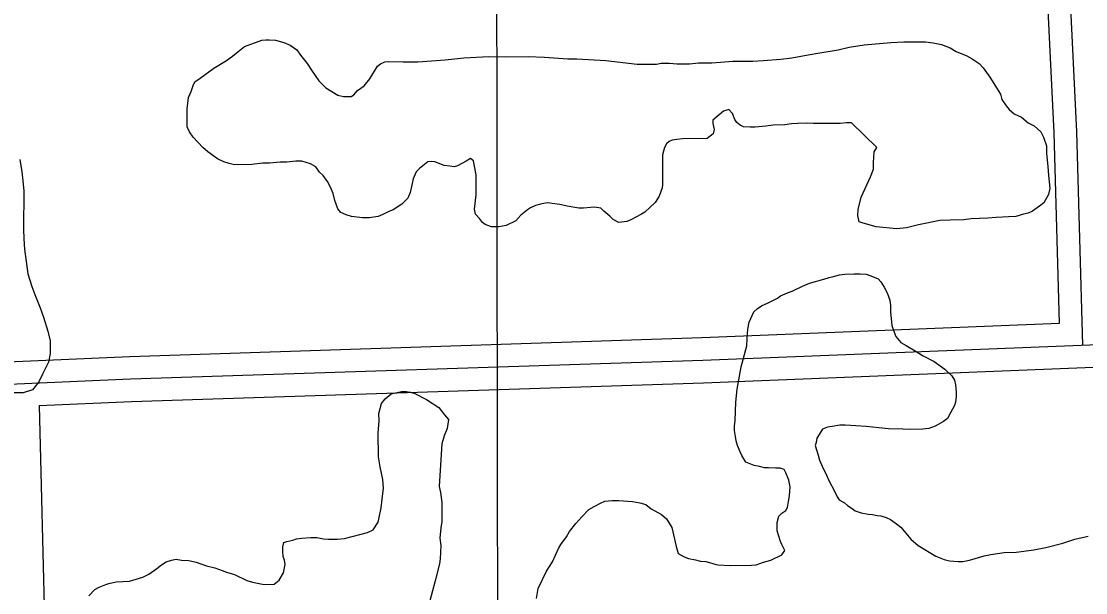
# Model space of a CAD drawing. Extents: x 3313442 to 3351311, y 721974 to 747360.
# Drawn here: x 3327740 to 3328446, y 741800 to 742179 of the extents above; entities that cross this region are included whole.
import ezdxf

# ---------------------------------------------------------------- set-up
doc = ezdxf.new("R2010")
doc.units = 0
for name, color, linetype in [('V-GRID-MAJR', 7, 'Continuous'), ('V-ROAD-CNTR', 7, 'Continuous'), ('V-SITE-VEGE', 7, 'Continuous')]:
    doc.layers.add(name, color=color, linetype=linetype)

msp = doc.modelspace()

# ---------------------------------------------------------------- linework, layer by layer
at = {"layer": 'V-GRID-MAJR'}
msp.add_spline([(3328075.066, 727366.2760000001), (3328067.1350000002, 733424.949), (3328059.2, 739486.706), (3328051.265, 745548.495), (3328051.261, 745551.547)], degree=3, dxfattribs=at)
at = {"layer": 'V-ROAD-CNTR'}
for points in [[(3328444.272074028, 741964.5410438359), (3328440.329081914, 742105.9307610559), (3328429.704103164, 742325.0883227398), (3328427.7031071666, 742418.7811353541)], [(3328428.8651048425, 741978.937015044), (3328425.3391118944, 742105.3587621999), (3328418.313125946, 742250.286472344)], [(3327442.879076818, 741927.6091176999), (3327530.890900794, 741929.6861135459), (3327812.6043373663, 741942.0140888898), (3328192.250578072, 741954.4720639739), (3328577.3638078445, 741969.858033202), (3328958.1180463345, 741982.0340088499), (3329209.373543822, 741991.334990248), (3329260.035442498, 741988.8049953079), (3329315.415331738, 741980.3630121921)], [(3327594.183774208, 741947.4700779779), (3327812.0303385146, 741957.003058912), (3328191.705579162, 741969.462033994), (3328428.864104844, 741978.937015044)], [(3327874.1392142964, 741929.025114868), (3328192.795576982, 741939.4820939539), (3328577.9028067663, 741954.8680631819), (3328958.6350453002, 741967.0430388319), (3329209.276544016, 741976.3210202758), (3329258.5274455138, 741973.862025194), (3329298.113366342, 741967.8270372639)], [(3327752.068458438, 741924.3511242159), (3327813.178336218, 741927.0251188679), (3327874.1392142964, 741929.025114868)], [(3327752.068458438, 741924.3511242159), (3327755.7544510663, 741773.602425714), (3327758.7624450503, 741655.4486620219)]]:
    msp.add_lwpolyline(points, dxfattribs=at)
at = {"layer": 'V-SITE-VEGE'}
for points in [[(3327854.214, 742102.4), (3327851.626, 742106.078), (3327850.176, 742109.193), (3327850.0810000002, 742121.139), (3327851.159, 742128.826), (3327852.83, 742132.821), (3327854.222, 742136.8150000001), (3327855.343, 742139.098), (3327858.734, 742141.685), (3327867.7800000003, 742148.302), (3327876.273, 742153.203), (3327880.232, 742156.078), (3327882.776, 742158.089), (3327888.143, 742162.683), (3327899.772, 742166.759), (3327902.328, 742167.064), (3327904.603, 742167.082), (3327908.8710000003, 742166.832), (3327914.288, 742165.169), (3327918.569, 742163.496), (3327922.859, 742160.404), (3327925.448, 742156.725), (3327929.757, 742151.358), (3327932.6380000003, 742146.829), (3327937.529, 742139.76), (3327942.116, 742135.246), (3327950.12, 742130.192), (3327953.825, 742129.366), (3327958.943, 742129.407), (3327960.6410000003, 742130.56), (3327963.176, 742133.4230000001), (3327967.702, 742136.589), (3327971.362, 742141.169), (3327976.414, 742149.457), (3327978.393, 742151.179), (3327981.227, 742152.341), (3327983.498, 742152.644), (3327993.4560000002, 742152.439), (3328003.1240000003, 742152.517), (3328021.319, 742153.801), (3328033.8200000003, 742155.0380000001), (3328050.308, 742156.023)], [(3328050.308, 742156.023), (3328061.4, 742155.828), (3328076.473, 742155.949), (3328087.285, 742155.468), (3328102.651, 742154.454), (3328108.623, 742154.501), (3328127.972, 742153.236), (3328148.753, 742150.844), (3328161.551, 742150.946), (3328164.6750000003, 742151.54), (3328170.077, 742151.583), (3328174.917, 742151.052), (3328183.449, 742151.122), (3328189.414, 742151.7390000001), (3328198.231, 742151.808), (3328203.918, 742152.14), (3328212.16, 742152.775), (3328225.5270000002, 742152.881), (3328232.3510000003, 742153.219), (3328244.004, 742154.167), (3328251.389, 742155.081), (3328262.182, 742157.156), (3328269.85, 742158.358), (3328282.062, 742160.447), (3328289.443, 742162.212), (3328299.386, 742163.713), (3328317.007, 742165.278), (3328325.535, 742165.63), (3328340.041, 742165.747), (3328345.165, 742164.936), (3328350.578, 742163.84), (3328356.2830000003, 742161.612), (3328360.2830000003, 742159.3690000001), (3328367.416, 742156.297), (3328370.847, 742154.333), (3328375.707, 742151.245), (3328378.287, 742148.4230000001), (3328382.6040000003, 742142.201), (3328389.805, 742130.882), (3328390.686, 742127.476), (3328393.563, 742123.232), (3328395.574, 742120.689), (3328398.728, 742117.871), (3328403.58, 742115.634), (3328408.159, 742111.975), (3328412.157, 742110.015), (3328416.4560000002, 742106.068), (3328418.19, 742102.384), (3328420.228, 742096.713), (3328420.267, 742091.595), (3328421.191, 742083.069), (3328421.523, 742077.099), (3328422.444, 742068.573), (3328421.625, 742064.301), (3328418.541, 742058.872), (3328415.714, 742056.574), (3328410.906, 742053.408), (3328408.073, 742051.962), (3328404.948, 742051.368), (3328399.842, 742049.906), (3328395.009, 742049.582), (3328386.7660000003, 742049.232), (3328381.365, 742048.62), (3328370.275, 742048.247), (3328365.448, 742047.639), (3328356.349, 742047.28), (3328349.521, 742047.2270000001), (3328335.326, 742044.268), (3328327.38, 742042.214), (3328320.845, 742041.593), (3328307.183, 742042.906), (3328303.191, 742044.01), (3328298.059, 742045.675), (3328296.062, 742046.228), (3328295.1750000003, 742050.487), (3328295.429, 742054.471), (3328297.352, 742062.735), (3328299.865, 742068.442), (3328303.502, 742076.1510000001), (3328305.45, 742081.285), (3328305.419, 742085.551), (3328305.929, 742092.664), (3328307.613, 742095.523), (3328290.983, 742111.884), (3328287.571, 742111.858), (3328283.309, 742111.5380000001), (3328275.062, 742111.471), (3328265.678, 742111.397), (3328261.41, 742111.647), (3328255.151, 742111.598), (3328251.176, 742111.28), (3328246.627, 742110.674), (3328238.952, 742110.328), (3328234.12, 742109.7220000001), (3328227.0160000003, 742109.095), (3328223.6040000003, 742109.068), (3328219.336, 742109.318), (3328217.0500000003, 742110.437), (3328214.765, 742112.1240000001), (3328213.61, 742114.107), (3328211.869, 742118.076)], [(3328211.869, 742118.076), (3328209.573, 742120.9), (3328205.884, 742119.734), (3328198.823, 742113.703), (3328198.841, 742111.4280000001), (3328199.7260000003, 742107.455), (3328199.181, 742104.606), (3328195.225, 742101.446), (3328178.73, 742101.313), (3328175.035, 742100.9990000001), (3328171.912, 742100.405), (3328169.928, 742099.535), (3328168.232, 742098.099), (3328166.8310000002, 742095.529), (3328165.449, 742090.684), (3328165.606, 742071.06), (3328165.34, 742068.782), (3328163.393, 742063.363), (3328160.583, 742059.0750000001), (3328153.808, 742052.763), (3328151.545, 742051.323), (3328144.465, 742047.569), (3328141.913, 742046.412), (3328136.5130000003, 742045.8), (3328132.802, 742047.76), (3328130.5100000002, 742050.0160000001), (3328126.5, 742053.398), (3328124.4930000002, 742055.372), (3328120.507, 742055.909), (3328117.663, 742055.888), (3328113.1180000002, 742055.28), (3328109.991, 742055.255), (3328102.301, 742056.615), (3328097.455, 742057.715), (3328088.915, 742058.784), (3328084.657, 742057.895), (3328081.251, 742057.014), (3328077.85, 742055.567), (3328075.869, 742054.1290000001), (3328071.632, 742050.68), (3328068.2490000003, 742046.957), (3328061.734, 742043.774), (3328056.9050000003, 742042.883), (3328052.072, 742042.844), (3328047.791, 742044.518), (3328046.073, 742045.925), (3328044.062, 742048.468), (3328041.4790000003, 742051.292), (3328040.883, 742054.7000000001), (3328041.946, 742064.094), (3328041.838, 742077.46), (3328040.646, 742084.277), (3328040.056, 742086.831), (3328038.055, 742088.236), (3328035.225, 742086.508), (3328029.562, 742083.333), (3328027.291, 742082.746), (3328024.444, 742083.29), (3328020.7430000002, 742083.546), (3328014.466, 742086.055), (3328012.473, 742086.3250000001), (3328009.915, 742086.02), (3328004.2630000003, 742081.707), (3328002.006, 742079.4130000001), (3328000.052, 742074.848), (3327999.508, 742071.715), (3327998.133, 742065.733), (3327996.4560000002, 742062.022), (3327992.507, 742058.008), (3327986.8510000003, 742054.264), (3327984.014, 742053.105), (3327980.049, 742051.081), (3327976.93, 742049.9180000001), (3327970.965, 742049.017), (3327966.416, 742048.982), (3327959.299, 742049.779), (3327955.594, 742050.885), (3327952.166, 742052.564), (3327950.157, 742054.823), (3327948.1210000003, 742060.4940000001), (3327946.948, 742065.036), (3327945.207, 742069.2880000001), (3327943.185, 742072.968), (3327940.31, 742076.927), (3327938.0160000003, 742079.184), (3327935.428, 742082.86), (3327931.997, 742084.824), (3327926.298, 742086.485), (3327922.316, 742086.454), (3327916.3510000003, 742085.836), (3327911.798, 742085.799), (3327904.693, 742085.174), (3327900.427, 742085.14), (3327893.04, 742084.226), (3327881.664, 742084.134), (3327877.961, 742084.959), (3327874.539, 742086.069), (3327870.256, 742088.025), (3327863.961, 742092.809), (3327860.526, 742095.625), (3327854.214, 742102.4)], [(3327739.08, 742087.513), (3327740.429, 742079.5260000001), (3327741.228, 742073.5380000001), (3327741.736, 742066.697), (3327741.505, 742041.349), (3327741.732, 742035.08), (3327742.238, 742028.24), (3327744.366, 742011.7000000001), (3327747.137, 742003.414), (3327749.08, 741997.985), (3327752.701, 741989.121), (3327754.9250000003, 741983.121), (3327757.688, 741973.696), (3327759.339, 741967.412), (3327759.261, 741958.868), (3327758.069, 741953.183), (3327754.294, 741945.243), (3327751.683, 741940.139), (3327747.647, 741934.765), (3327741.363, 741932.83), (3327731.678, 741932.9180000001)], [(3328248.376, 741999.201), (3328251.4960000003, 742000.365), (3328258.2970000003, 742003.547), (3328263.116, 742005.581), (3328272.4790000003, 742008.213), (3328276.168, 742009.38), (3328278.154, 742009.679), (3328282.977, 742011.1410000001), (3328286.389, 742011.453), (3328292.644, 742011.786), (3328296.623, 742011.819), (3328300.609, 742011.567), (3328303.744, 742010.455), (3328308.596, 742008.503), (3328310.318, 742006.525), (3328312.622, 742002.8470000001), (3328314.644, 741999.167), (3328316.3880000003, 741994.346), (3328316.704, 741990.649), (3328316.735, 741986.67), (3328317.66, 741977.577), (3328319.12, 741973.036), (3328320.2800000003, 741970.202), (3328323.724, 741966.245), (3328327.153, 741964.285), (3328333.1550000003, 741960.636), (3328338.015, 741957.545), (3328345.7260000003, 741953.627), (3328352.876, 741948.5650000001), (3328357.463, 741944.051), (3328359.1920000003, 741941.221), (3328359.786, 741938.0970000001), (3328360.394, 741933.2660000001), (3328360.416, 741930.4230000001), (3328359.878, 741926.723), (3328359.327, 741924.441), (3328356.521, 741919.585), (3328354.563, 741915.872), (3328352.017, 741913.859), (3328346.355, 741910.687), (3328342.1010000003, 741909.231), (3328338.1240000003, 741908.6290000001), (3328329.592, 741908.561), (3328325.041, 741908.809), (3328315.369, 741909.0160000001), (3328309.108, 741909.534), (3328300.568, 741910.603), (3328293.74, 741910.832), (3328286.625, 741911.344), (3328283.213, 741911.318), (3328278.099, 741910.421), (3328274.974, 741910.113), (3328271.5700000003, 741908.661), (3328267.9250000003, 741902.661), (3328267.378, 741899.812), (3328266.825, 741897.817), (3328268.867, 741891.577), (3328269.747, 741888.171), (3328271.484, 741884.204), (3328274.378, 741878.255), (3328275.83, 741874.568), (3328279.5840000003, 741867.488), (3328281.318, 741863.806), (3328282.756, 741861.826), (3328286.185, 741859.8640000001), (3328288.19, 741858.172), (3328291.333, 741856.206), (3328293.338, 741854.5160000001), (3328297.332, 741853.128), (3328301.889, 741852.311), (3328304.735, 741852.049), (3328307.867, 741851.506), (3328310.429, 741851.242), (3328313.8510000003, 741850.132), (3328316.7060000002, 741848.733), (3328320.71, 741845.919), (3328323.573, 741843.6680000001), (3328330.178, 741835.759), (3328335.046, 741831.532), (3328346.762, 741824.515), (3328352.468, 741822.287), (3328355.8880000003, 741821.46), (3328361.582, 741820.937)], [(3328081.923, 741796.505), (3328083.009, 741803.054), (3328088.6040000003, 741814.476), (3328092.536, 741820.765), (3328096.446, 741829.613), (3328098.131, 741832.185), (3328101.787, 741837.336), (3328103.751, 741840.76), (3328107.974, 741846.202), (3328111.92, 741850.498), (3328116.717, 741855.375), (3328120.114, 741857.39), (3328124.36, 741859.7000000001), (3328127.194, 741860.859), (3328132.025, 741861.4670000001), (3328136.572, 741861.5040000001), (3328145.681, 741860.724), (3328150.525, 741859.911), (3328154.515, 741858.805), (3328157.949, 741855.9890000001), (3328164.808, 741852.0650000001), (3328168.244, 741849.245), (3328171.703, 741843.584), (3328174.648, 741830.811), (3328175.822, 741826.2660000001), (3328179.822, 741824.0260000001), (3328182.6750000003, 741822.912), (3328187.5160000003, 741822.0970000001), (3328190.651, 741821.269), (3328194.35, 741821.013), (3328196.634, 741820.18), (3328199.482, 741819.348), (3328202.3310000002, 741818.8030000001), (3328210.3000000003, 741818.3), (3328224.517, 741818.412), (3328227.644, 741818.721), (3328232.465, 741820.468), (3328237.289, 741821.929), (3328244.6550000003, 741825.4), (3328246.623, 741828.259), (3328244.6, 741832.226), (3328243.732, 741834.21), (3328241.684, 741841.3030000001), (3328241.6380000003, 741846.707), (3328242.742, 741850.982), (3328244.717, 741852.9890000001), (3328247.262, 741854.715), (3328248.3850000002, 741856.714), (3328249.208, 741860.703), (3328249.744, 741864.404), (3328250.267, 741870.382), (3328249.376, 741874.925), (3328247.346, 741879.7440000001), (3328246.191, 741882.011), (3328243.623, 741882.8420000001), (3328240.7800000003, 741882.8200000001), (3328235.943, 741883.066), (3328233.1, 741883.0430000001), (3328229.965, 741883.87), (3328226.2600000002, 741884.694), (3328220.839, 741886.926), (3328218.244, 741891.169), (3328217.0870000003, 741893.721), (3328215.346, 741897.973), (3328214.468, 741901.094), (3328213.876, 741903.933), (3328213.276, 741907.91), (3328213.253, 741910.7540000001), (3328213.792, 741914.455), (3328214.2630000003, 741926.6900000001), (3328215.0470000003, 741935.226), (3328217.771, 741950.037), (3328221.357, 741964.002), (3328221.603, 741968.8420000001), (3328222.1210000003, 741975.101), (3328222.936, 741979.657), (3328226.0100000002, 741986.51), (3328228.269, 741988.517), (3328231.097, 741990.53), (3328235.632, 741992.558), (3328241.864, 741995.736), (3328243.842, 741997.176), (3328248.376, 741999.201)], [(3327889.8540000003, 741808.328), (3327893.56, 741807.22), (3327900.114, 741805.8520000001), (3327902.389, 741805.586), (3327907.792, 741805.911), (3327911.183, 741808.5), (3327913.987, 741813.358), (3327915.0810000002, 741819.0530000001), (3327914.774, 741821.8960000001), (3327913.901, 741824.1630000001), (3327913.588, 741827.858), (3327913.563, 741830.702), (3327914.395, 741833.5530000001), (3327916.381, 741834.139), (3327920.3540000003, 741835.024), (3327922.6240000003, 741835.894), (3327926.316, 741836.4940000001), (3327932.286, 741836.824), (3327936.267, 741836.856), (3327940.539, 741836.037), (3327943.9560000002, 741835.779), (3327949.9250000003, 741835.828), (3327954.474, 741836.15), (3327969.799, 741840.256), (3327973.484, 741841.991), (3327976.857, 741847.137), (3327977.4080000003, 741849.132), (3327978.769, 741856.5380000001), (3327979.576, 741862.233), (3327980.3710000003, 741869.635), (3327980.041, 741875.3200000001), (3327978.2660000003, 741883.838), (3327977.076, 741890.3690000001), (3327976.951, 741906.007), (3327977.453, 741914.263), (3327977.414, 741919.096), (3327979.066, 741925.652), (3327981.602, 741928.799), (3327985.557, 741932.2440000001), (3327992.37, 741933.723), (3327995.498, 741933.747), (3327998.346, 741933.201), (3328001.197, 741932.371), (3328008.9080000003, 741928.451), (3328017.198, 741923.1140000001), (3328020.934, 741918.31), (3328023.518, 741915.201), (3328022.713, 741909.223), (3328020.762, 741904.373), (3328019.099, 741898.956), (3328017.591, 741874.484)], [(3328017.591, 741874.484), (3328017.333, 741870.784), (3328018.22, 741866.811), (3328019.127, 741859.991), (3328019.228, 741847.4770000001), (3328018.409, 741843.205), (3328017.894, 741836.375), (3328018.503, 741831.5480000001), (3328018.005, 741822.725), (3328017.464, 741819.307), (3328014.71, 741808.1950000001), (3328011.12, 741794.799)], [(3328361.582, 741820.937), (3328364.711, 741820.962), (3328369.253, 741821.853), (3328378.9, 741824.773), (3328383.4420000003, 741825.662), (3328392.248, 741826.87), (3328400.211, 741827.221), (3328411.858, 741828.736), (3328419.808, 741830.221), (3328431.162, 741833.156), (3328439.105, 741835.779), (3328447.9050000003, 741837.8420000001)], [(3327784.992, 741798.1), (3327788.938, 741802.397), (3327791.771, 741803.845), (3327796.307, 741805.586), (3327798.292, 741806.454), (3327803.119, 741807.3470000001), (3327811.929, 741807.986), (3327820.725, 741810.615), (3327824.69, 741812.639), (3327830.0640000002, 741816.3790000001), (3327833.173, 741818.68), (3327836.286, 741820.696), (3327839.69, 741821.861), (3327842.813, 741822.455), (3327846.5160000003, 741821.916), (3327851.3510000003, 741821.671), (3327856.197, 741820.571), (3327863.041, 741818.066), (3327868.458, 741816.688), (3327873.306, 741815.0210000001), (3327876.159, 741813.907), (3327881.576, 741812.2440000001), (3327889.8540000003, 741808.328)]]:
    msp.add_lwpolyline(points, dxfattribs=at)

doc.saveas('drawing.dxf')
